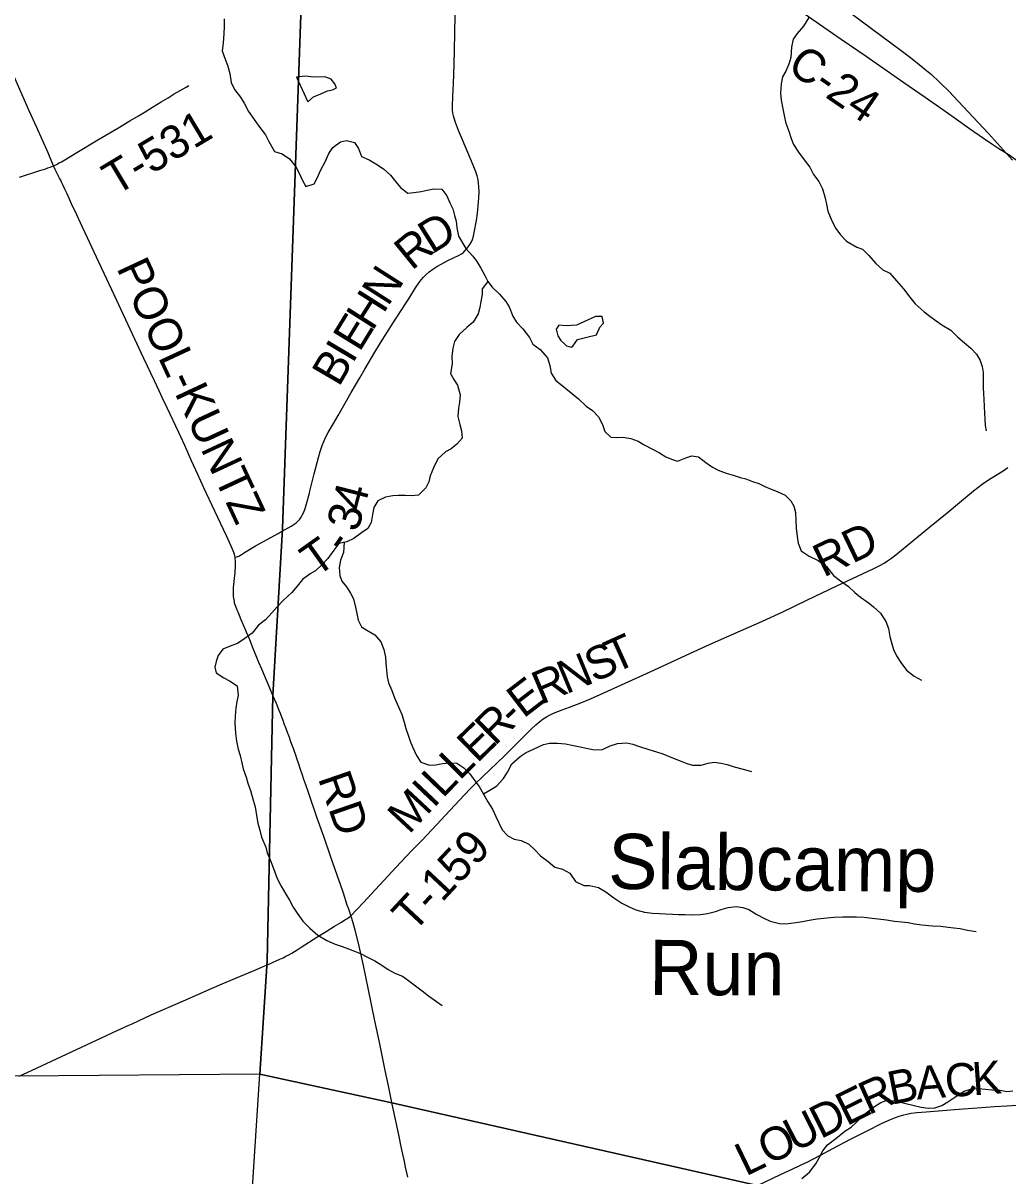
# Model space of a CAD drawing. Extents: x 1451455 to 1749751, y 218250 to 574981.
# Drawn here: x 1603311 to 1612235, y 349860 to 360306 of the extents above; entities that cross this region are included whole.
import ezdxf

# ---------------------------------------------------------------- set-up
doc = ezdxf.new("R2010")
doc.units = 0
for name, color, linetype in [('GM_X_County_Road', 7, 'Continuous'), ('GM_X_County_Road_Text', 7, 'Continuous'), ('GM_X_Minor_Lake', 7, 'Continuous'), ('GM_X_Minor_River', 7, 'Continuous'), ('GM_X_Minor_River_Text', 7, 'Continuous'), ('GM_X_Rail_Line', 7, 'Continuous'), ('GM_X_Township', 7, 'Continuous'), ('GM_X_Township_Road', 7, 'Continuous'), ('GM_X_Township_Road_Text', 7, 'Continuous')]:
    doc.layers.add(name, color=color, linetype=linetype)

msp = doc.modelspace()

# ---------------------------------------------------------------- linework, layer by layer
at = {"layer": 'GM_X_County_Road'}
for points in [[(1610197, 360528), (1610528, 360297), (1610725, 360161), (1610800, 360108), (1610949, 360007), (1611292, 359769), (1611486, 359635), (1611644, 359523), (1611749, 359450), (1611888, 359352), (1612015, 359264), (1612090, 359211), (1612153, 359170), (1612251, 359109), (1612267, 359098), (1612309, 359066), (1612385, 359004), (1612430, 358965), (1612512, 358889), (1612623, 358783), (1612685, 358728), (1612701, 358715)], [(1603587, 359013), (1603550, 359101), (1603539, 359129), (1603435, 359359), (1603367, 359512), (1603218, 359848)], [(1603279, 358911), (1603464, 358970), (1603485, 358976), (1603507, 358983), (1603536, 358993), (1603555, 359000), (1603587, 359013)]]:
    msp.add_lwpolyline(points, dxfattribs=at)
at = {"layer": 'GM_X_Minor_Lake'}
for points in [[(1605891, 359593), (1605942, 359639), (1606010, 359666), (1606070, 359691), (1606116, 359702), (1606150, 359718), (1606137, 359754), (1606102, 359797), (1606044, 359818), (1605944, 359815), (1605868, 359826), (1605788, 359815)], [(1605788, 359815), (1605891, 359593)], [(1608292, 357380), (1608334, 357438), (1608419, 357461), (1608507, 357480), (1608536, 357552), (1608570, 357587), (1608557, 357648), (1608499, 357648), (1608393, 357600), (1608324, 357569), (1608236, 357564), (1608166, 357569), (1608140, 357533), (1608157, 357473), (1608184, 357429)], [(1608184, 357429), (1608220, 357398), (1608235, 357381), (1608277, 357368), (1608292, 357380)]]:
    msp.add_lwpolyline(points, dxfattribs=at)
at = {"layer": 'GM_X_Minor_River'}
for points in [[(1605132, 360344), (1605133, 360275), (1605130, 360213), (1605123, 360125), (1605114, 360053), (1605143, 359979), (1605164, 359924), (1605183, 359850), (1605196, 359768), (1605227, 359703), (1605282, 359636), (1605315, 359580), (1605354, 359505), (1605405, 359432), (1605446, 359373), (1605507, 359294), (1605538, 359234), (1605589, 359143), (1605657, 359122), (1605724, 359077), (1605781, 359002), (1605810, 358951), (1605841, 358887), (1605874, 358826), (1605948, 358849), (1605977, 358901), (1606008, 358975), (1606049, 359048), (1606082, 359124)], [(1610430, 360355), (1610381, 360278), (1610326, 360213), (1610289, 360161), (1610274, 360089), (1610269, 359995), (1610250, 359935), (1610223, 359870), (1610192, 359818), (1610179, 359754), (1610174, 359670), (1610179, 359606), (1610194, 359529), (1610211, 359453), (1610222, 359399), (1610251, 359326), (1610272, 359260), (1610292, 359205), (1610337, 359135), (1610389, 359066), (1610439, 359001), (1610474, 358934), (1610521, 358871), (1610556, 358805), (1610577, 358732), (1610592, 358664), (1610603, 358602), (1610638, 358515), (1610675, 358446), (1610718, 358388), (1610771, 358329), (1610866, 358275)], [(1606082, 359124), (1606119, 359179), (1606188, 359230), (1606240, 359242), (1606315, 359225), (1606351, 359170), (1606378, 359097), (1606447, 359066), (1606508, 359031), (1606576, 358986), (1606641, 358929), (1606686, 358871), (1606733, 358812), (1606798, 358765), (1606851, 358770), (1606919, 358779), (1606973, 358792), (1607033, 358804), (1607105, 358802), (1607150, 358740), (1607179, 358677), (1607204, 358623), (1607221, 358562), (1607235, 358512), (1607242, 358450), (1607257, 358376), (1607323, 358262), (1607386, 358195), (1607423, 358145), (1607460, 358086), (1607495, 358019), (1607523, 357965), (1607562, 357914), (1607629, 357851), (1607684, 357784), (1607715, 357734), (1607748, 357651), (1607781, 357595), (1607840, 357536), (1607901, 357457), (1607930, 357398), (1607997, 357347), (1608064, 357274), (1608083, 357204), (1608096, 357135), (1608139, 357067), (1608195, 357022), (1608276, 356956), (1608343, 356901), (1608414, 356836), (1608469, 356797), (1608526, 356738), (1608561, 356670), (1608581, 356605), (1608638, 356554), (1608690, 356552), (1608744, 356555), (1608819, 356542), (1608883, 356519), (1608939, 356486), (1609014, 356445), (1609077, 356412), (1609135, 356375), (1609186, 356354), (1609242, 356337), (1609317, 356366), (1609371, 356386), (1609431, 356377), (1609498, 356324), (1609557, 356283), (1609609, 356256), (1609682, 356229), (1609746, 356210), (1609808, 356189), (1609859, 356176), (1609921, 356153), (1609979, 356134), (1610032, 356106), (1610088, 356083), (1610144, 356062), (1610217, 356029), (1610268, 355978), (1610296, 355928), (1610309, 355871), (1610312, 355799), (1610315, 355729), (1610324, 355655), (1610335, 355594), (1610362, 355524), (1610435, 355477), (1610516, 355438), (1610592, 355382), (1610654, 355301), (1610718, 355252), (1610789, 355201), (1610848, 355146), (1610899, 355103), (1610967, 355056), (1611018, 355016), (1611081, 354959), (1611130, 354884)], [(1610866, 358275), (1610918, 358257), (1610971, 358204), (1611038, 358127), (1611101, 358070), (1611164, 358041), (1611225, 357970), (1611290, 357899), (1611345, 357824), (1611394, 357763), (1611475, 357690), (1611527, 357649), (1611586, 357608), (1611637, 357573), (1611717, 357524), (1611782, 357459), (1611841, 357408), (1611900, 357361), (1611949, 357306), (1611983, 357248), (1612002, 357193), (1612009, 357141), (1612010, 357067), (1612011, 357005), (1612012, 356947), (1612016, 356897), (1612021, 356832), (1612024, 356770), (1612027, 356718), (1612030, 356660), (1612038, 356610)], [(1607523, 357964), (1607472, 357898), (1607471, 357846), (1607460, 357784), (1607449, 357730), (1607433, 357672), (1607390, 357596), (1607331, 357549), (1607262, 357484), (1607221, 357422), (1607204, 357359), (1607197, 357284), (1607198, 357220), (1607185, 357130), (1607214, 357076), (1607248, 357025), (1607272, 356937), (1607265, 356871), (1607255, 356817), (1607250, 356741), (1607267, 356670), (1607282, 356612), (1607289, 356544), (1607242, 356490), (1607190, 356449), (1607137, 356420), (1607068, 356359), (1607031, 356277), (1607000, 356205), (1606986, 356150), (1606961, 356096), (1606894, 356029), (1606826, 356024), (1606772, 356026), (1606712, 356027), (1606660, 356024), (1606594, 356011), (1606526, 355978), (1606489, 355918), (1606476, 355854), (1606465, 355782), (1606436, 355727), (1606376, 355686), (1606307, 355637), (1606245, 355607), (1606173, 355590), (1606126, 355531), (1606071, 355454), (1606018, 355396), (1605961, 355343), (1605911, 355316), (1605844, 355263), (1605794, 355203), (1605747, 355148), (1605668, 355073), (1605611, 355014), (1605566, 354962), (1605506, 354899), (1605443, 354852), (1605386, 354778), (1605321, 354729), (1605253, 354684), (1605201, 354667), (1605122, 354632), (1605077, 354575), (1605059, 354521), (1605048, 354469), (1605061, 354419), (1605129, 354372), (1605180, 354345), (1605251, 354302), (1605260, 354213), (1605247, 354158), (1605239, 354098), (1605232, 354026), (1605231, 353965), (1605237, 353871), (1605246, 353799), (1605261, 353727), (1605277, 353670), (1605294, 353604), (1605305, 353550), (1605332, 353473), (1605347, 353419), (1605370, 353352), (1605397, 353266), (1605414, 353204), (1605429, 353109), (1605438, 353057), (1605455, 352993), (1605472, 352930), (1605509, 352840), (1605524, 352789), (1605549, 352725), (1605572, 352670), (1605592, 352614), (1605613, 352556), (1605648, 352485), (1605693, 352414), (1605726, 352360), (1605757, 352297)], [(1606220, 355602), (1606215, 355508), (1606186, 355440), (1606176, 355372), (1606180, 355300), (1606198, 355249), (1606241, 355199), (1606278, 355140), (1606305, 355088), (1606324, 355015), (1606334, 354957), (1606347, 354897), (1606376, 354836), (1606427, 354805), (1606499, 354762), (1606552, 354701), (1606581, 354629), (1606594, 354561), (1606599, 354508), (1606604, 354442), (1606611, 354384), (1606622, 354328), (1606651, 354259), (1606677, 354191), (1606713, 354112), (1606742, 354040), (1606763, 353971), (1606779, 353913), (1606800, 353854), (1606817, 353800), (1606838, 353748), (1606875, 353671), (1606916, 353608), (1606992, 353581), (1607050, 353584), (1607110, 353596), (1607172, 353603), (1607240, 353600), (1607305, 353557), (1607358, 353504), (1607403, 353439), (1607445, 353388), (1607484, 353320), (1607523, 353249), (1607564, 353182), (1607595, 353118), (1607653, 352997), (1607702, 352942), (1607762, 352913), (1607825, 352900), (1607895, 352865), (1607948, 352814), (1607999, 352761), (1608068, 352708), (1608130, 352659), (1608199, 352640), (1608265, 352603), (1608316, 352528), (1608391, 352493), (1608443, 352492), (1608525, 352475), (1608590, 352436), (1608663, 352379), (1608735, 352332), (1608802, 352299), (1608864, 352270), (1608943, 352249), (1609013, 352240), (1609079, 352237), (1609133, 352234), (1609195, 352233), (1609249, 352230), (1609309, 352228), (1609374, 352225), (1609450, 352230), (1609512, 352237), (1609585, 352256), (1609635, 352273), (1609701, 352294), (1609771, 352301), (1609833, 352292), (1609887, 352275), (1609960, 352228), (1610023, 352195), (1610079, 352170), (1610165, 352147), (1610221, 352146), (1610313, 352157), (1610373, 352166), (1610435, 352177), (1610505, 352190), (1610657, 352204), (1610739, 352209), (1610801, 352208), (1610863, 352209), (1610931, 352204), (1611005, 352195), (1611058, 352190), (1611134, 352181), (1611206, 352170), (1611270, 352163)], [(1611130, 354884), (1611153, 354821), (1611164, 354749), (1611183, 354681), (1611197, 354630), (1611224, 354572), (1611265, 354511), (1611316, 354444), (1611385, 354389), (1611452, 354352)], [(1607482, 353323), (1607540, 353355), (1607605, 353396), (1607663, 353461), (1607700, 353519), (1607741, 353594), (1607816, 353661), (1607870, 353697), (1607935, 353726), (1608027, 353769), (1608081, 353780), (1608153, 353781), (1608225, 353776), (1608283, 353763), (1608373, 353744), (1608428, 353733), (1608490, 353720), (1608562, 353725), (1608631, 353756), (1608697, 353777), (1608781, 353784), (1608835, 353771), (1608896, 353750), (1608980, 353723), (1609049, 353702), (1609107, 353685), (1609195, 353650), (1609264, 353622), (1609326, 353598), (1609377, 353583), (1609455, 353582), (1609518, 353601), (1609574, 353608), (1609637, 353601), (1609691, 353588), (1609755, 353567), (1609835, 353546), (1609910, 353525)], [(1605757, 352297), (1605794, 352241), (1605845, 352170), (1605908, 352105), (1605983, 352041), (1606062, 351994), (1606140, 351961), (1606203, 351938), (1606259, 351919), (1606313, 351898), (1606374, 351872), (1606426, 351847), (1606497, 351808), (1606563, 351769), (1606618, 351730), (1606680, 351699), (1606749, 351670), (1606803, 351631), (1606854, 351592), (1606927, 351537), (1606984, 351492), (1607056, 351441), (1607107, 351404)], [(1611270, 352163), (1611330, 352156), (1611387, 352145), (1611455, 352136), (1611551, 352127), (1611627, 352122), (1611693, 352113), (1611745, 352108), (1611801, 352101), (1611870, 352088), (1611946, 352075)], [(1610368, 349837), (1610437, 349896), (1610494, 349969), (1610523, 350023), (1610557, 350088), (1610600, 350142), (1610675, 350201), (1610756, 350266), (1610814, 350303), (1610867, 350352), (1610950, 350431), (1611025, 350488), (1611083, 350525), (1611133, 350543), (1611215, 350541), (1611311, 350518), (1611372, 350501), (1611450, 350482), (1611512, 350473), (1611572, 350478), (1611636, 350499), (1611691, 350531), (1611771, 350585), (1611838, 350629), (1611906, 350650), (1611968, 350653), (1612032, 350648), (1612090, 350639), (1612166, 350636), (1612225, 350625), (1612279, 350632)]]:
    msp.add_lwpolyline(points, dxfattribs=at)
at = {"layer": 'GM_X_Rail_Line'}
msp.add_lwpolyline([(1610148, 360891), (1611254, 360067), (1611339, 360002), (1611413, 359945), (1611483, 359888), (1611541, 359839), (1611612, 359775), (1611701, 359687), (1611784, 359598), (1612058, 359304), (1612276, 359064)], dxfattribs=at)
at = {"layer": 'GM_X_Township'}
for points in [[(1589266, 374523), (1593113, 374425), (1593734, 374365), (1594394, 374306), (1596599, 374241), (1603265, 374179), (1604029, 374172), (1606320, 374160), (1606212, 372064), (1606046, 366486), (1605937, 363445), (1605827, 360380), (1605661, 355725), (1605575, 354213), (1605521, 351809), (1605455, 350781), (1603272, 350763), (1598608, 350849), (1593160, 350921), (1589064, 350981)], [(1609965, 349773), (1606653, 350524), (1605455, 350781), (1605521, 351809), (1605575, 354213), (1605661, 355725), (1605827, 360380), (1605937, 363445), (1606046, 366486), (1606212, 372064), (1606320, 374160), (1613116, 374096), (1613626, 374093), (1620148, 374148)], [(1605120, 345606), (1605455, 350781), (1603272, 350763), (1598608, 350849), (1593160, 350921), (1589064, 350981), (1586389, 351019), (1579334, 351137), (1578283, 351155), (1577479, 348702)], [(1605120, 345606), (1605455, 350781), (1606653, 350524), (1609965, 349773)]]:
    msp.add_lwpolyline(points, dxfattribs=at)
at = {"layer": 'GM_X_Township_Road'}
for points in [[(1607213, 359838), (1607219, 360051), (1607222, 360228), (1607232, 360648), (1607240, 360797)], [(1605910, 356065), (1605948, 356221), (1605987, 356370), (1606003, 356423), (1606022, 356479), (1606036, 356516), (1606054, 356557), (1606074, 356595), (1606123, 356677), (1606166, 356751), (1606284, 356959), (1606361, 357092), (1606409, 357170), (1606498, 357323), (1606550, 357410), (1606664, 357590), (1606816, 357824), (1606868, 357907), (1606899, 357954), (1606919, 357980), (1606940, 358005), (1606964, 358027), (1606991, 358051), (1607025, 358076), (1607061, 358099), (1607106, 358126), (1607161, 358155), (1607261, 358203), (1607284, 358216), (1607301, 358228), (1607315, 358241), (1607335, 358265), (1607354, 358290), (1607365, 358309), (1607374, 358325), (1607383, 358346), (1607391, 358374), (1607399, 358409), (1607418, 358516), (1607428, 358583), (1607435, 358651), (1607441, 358722), (1607443, 358780), (1607442, 358822), (1607438, 358858), (1607433, 358887), (1607424, 358922), (1607413, 358957), (1607389, 359018), (1607292, 359247), (1607257, 359332), (1607229, 359405), (1607216, 359443), (1607210, 359465), (1607206, 359490), (1607203, 359520), (1607202, 359556), (1607205, 359641), (1607211, 359762), (1607213, 359838)], [(1603587, 359013), (1603614, 359026), (1603639, 359039), (1603659, 359050), (1603688, 359067), (1603798, 359134), (1603989, 359249), (1604170, 359355), (1604277, 359419), (1604356, 359465), (1604418, 359502), (1604484, 359544), (1604562, 359593), (1604624, 359630), (1604680, 359664), (1604733, 359695), (1604760, 359710), (1604788, 359726), (1604813, 359740)], [(1605232, 355466), (1605229, 355479), (1605225, 355493), (1605220, 355508), (1605214, 355524), (1605206, 355545), (1605196, 355567), (1605153, 355659), (1605048, 355885), (1604950, 356096), (1604895, 356215), (1604838, 356341), (1604775, 356478), (1604722, 356595), (1604615, 356820), (1604572, 356912), (1604543, 356975), (1604501, 357064), (1604404, 357268), (1604222, 357663), (1604115, 357890), (1603977, 358184), (1603873, 358404), (1603848, 358457), (1603779, 358607), (1603760, 358648), (1603732, 358709), (1603709, 358760), (1603690, 358801), (1603672, 358840), (1603659, 358865), (1603652, 358882), (1603642, 358902), (1603624, 358938), (1603602, 358979), (1603587, 359013)], [(1606282, 352216), (1606395, 352339), (1606689, 352656), (1606834, 352808), (1606929, 352907), (1607266, 353266), (1607363, 353368), (1607407, 353412), (1607607, 353603), (1607672, 353668), (1607740, 353734), (1607802, 353797), (1607915, 353907), (1607958, 353948), (1607993, 353977), (1608024, 354001), (1608055, 354021), (1608080, 354035), (1608116, 354052), (1608195, 354083), (1608263, 354109), (1608364, 354147), (1608452, 354183), (1608539, 354221), (1608734, 354309), (1609025, 354444), (1609360, 354597), (1609497, 354659), (1609611, 354711), (1610010, 354888), (1610195, 354972), (1610414, 355076), (1610683, 355206), (1611013, 355361), (1611074, 355392), (1611112, 355412), (1611145, 355433), (1611180, 355458), (1611218, 355488), (1611527, 355743), (1611683, 355869), (1611796, 355963), (1611924, 356067), (1612001, 356127), (1612049, 356162), (1612082, 356183), (1612192, 356249), (1612235, 356279)], [(1605632, 355688), (1605741, 355749), (1605766, 355765), (1605784, 355779), (1605803, 355797), (1605817, 355811), (1605830, 355830), (1605844, 355852), (1605855, 355876), (1605866, 355907), (1605880, 355951), (1605905, 356046), (1605910, 356065)], [(1605232, 355466), (1605247, 355470), (1605256, 355473), (1605266, 355477), (1605276, 355483), (1605289, 355490), (1605333, 355518), (1605418, 355568), (1605621, 355682), (1605632, 355688)], [(1605575, 354213), (1605547, 354280), (1605474, 354451), (1605447, 354512), (1605422, 354574), (1605399, 354631), (1605380, 354678), (1605364, 354718), (1605352, 354747), (1605341, 354773), (1605328, 354803), (1605309, 354851), (1605288, 354900), (1605273, 354938), (1605260, 354968), (1605251, 354988), (1605244, 355006), (1605239, 355020), (1605233, 355034), (1605228, 355051), (1605225, 355066), (1605222, 355080), (1605219, 355095), (1605218, 355110), (1605216, 355127), (1605216, 355143), (1605216, 355157), (1605216, 355172), (1605217, 355193), (1605219, 355217), (1605223, 355248), (1605232, 355328), (1605234, 355350), (1605236, 355371), (1605236, 355390), (1605236, 355407), (1605236, 355423), (1605236, 355436), (1605234, 355450), (1605232, 355464), (1605232, 355466)], [(1606282, 352216), (1606274, 352241), (1606262, 352277), (1606248, 352315), (1606213, 352422), (1606189, 352492), (1606157, 352587), (1606122, 352688), (1606094, 352768), (1606035, 352936), (1606016, 352992), (1605998, 353044), (1605977, 353103), (1605893, 353343), (1605872, 353404), (1605856, 353452), (1605839, 353500), (1605825, 353544), (1605809, 353592), (1605792, 353643), (1605781, 353674), (1605769, 353706), (1605760, 353733), (1605752, 353755), (1605737, 353795), (1605721, 353841), (1605707, 353877), (1605691, 353921), (1605677, 353958), (1605667, 353986), (1605656, 354017), (1605643, 354050), (1605632, 354078), (1605622, 354103), (1605606, 354140), (1605575, 354213)], [(1605485, 351757), (1605516, 351771), (1605553, 351786), (1605578, 351797), (1605605, 351809), (1605636, 351824), (1605666, 351838), (1605691, 351851), (1605718, 351865), (1605745, 351880), (1605769, 351895), (1605795, 351910), (1605832, 351933), (1605972, 352024), (1606056, 352076), (1606134, 352123), (1606197, 352161), (1606227, 352180), (1606245, 352191), (1606265, 352205), (1606282, 352216)], [(1606656, 350510), (1606622, 350676), (1606593, 350816), (1606542, 351057), (1606499, 351266), (1606437, 351561), (1606394, 351767), (1606349, 351968), (1606321, 352087), (1606306, 352141), (1606290, 352193), (1606282, 352216)], [(1604298, 351239), (1604472, 351319), (1604763, 351447), (1605025, 351562), (1605114, 351600), (1605244, 351655), (1605391, 351717), (1605474, 351752), (1605485, 351757)], [(1603272, 350763), (1603310, 350780), (1603568, 350901), (1603930, 351069), (1604162, 351177), (1604269, 351226), (1604298, 351239)], [(1606796, 349850), (1606788, 349888), (1606777, 349940), (1606767, 349990), (1606747, 350085), (1606732, 350154), (1606726, 350186), (1606718, 350219), (1606707, 350274), (1606667, 350456), (1606656, 350510)], [(1610409, 349982), (1610473, 350015), (1610537, 350048), (1610649, 350108), (1610808, 350193), (1610952, 350266), (1611096, 350337), (1611171, 350371), (1611216, 350390), (1611250, 350403), (1611291, 350415), (1611320, 350421), (1611358, 350428), (1611410, 350434), (1611495, 350441), (1611643, 350453), (1611751, 350461), (1611957, 350478), (1612114, 350489), (1612225, 350497), (1612323, 350502)], [(1609965, 349773), (1610174, 349872), (1610287, 349925), (1610408, 349982), (1610409, 349982)]]:
    msp.add_lwpolyline(points, dxfattribs=at)

# ---------------------------------------------------------------- texts
at = {"layer": 'GM_X_County_Road_Text'}
msp.add_text('C-24', height=300, rotation=325.4575, dxfattribs=at).set_placement((1610222, 359880))
at = {"layer": 'GM_X_Minor_River_Text'}
for s, rotation, p in [('Slabcamp', 359.4418, (1608611, 352462)), ('Run', 359.7874, (1608983, 351500))]:
    msp.add_text(s, height=500, rotation=rotation, dxfattribs=at).set_placement(p)
at = {"layer": 'GM_X_Township_Road_Text'}
for s, rotation, p in [('T-531', 30.9208, (1604149, 358738)), ('D', 31.9359, (1607015, 358208)), ('R', 39.1224, (1606832, 358058)), ('POOL-KUNTZ', 294.9975, (1604153, 358088)), ('N', 57.5254, (1606617, 357731)), ('H', 57.6204, (1606476, 357508)), ('E', 58.4225, (1606359, 357318)), ('B', 59.5851, (1606172, 357001)), ('I', 59.1929, (1606296, 357213)), ('4', 75.4761, (1606396, 355872)), ('3', 74.0554, (1606343, 355686)), ('RD', 25.6765, (1610564, 355280)), ('T', 35.4864, (1605965, 355279)), ('-', 54.8837, (1606225, 355487)), ('T', 24.2644, (1608669, 354411)), ('S', 24.1183, (1608484, 354328)), ('N', 22.4627, (1608231, 354223)), ('R', 22.9933, (1608005, 354128)), ('E', 37.457, (1607844, 354001)), ('R', 44.2259, (1607585, 353750)), ('-', 43.6034, (1607761, 353922)), ('E', 44.3394, (1607425, 353594)), ('L', 44.9909, (1607267, 353436)), ('RD', 289.054, (1605980, 353465)), ('L', 46.1743, (1607113, 353275)), ('I', 46.6865, (1607029, 353186)), ('M', 47.0148, (1606807, 352948)), ('T-159', 46.9887, (1606848, 352056)), ('C', 4.1857, (1611674, 350572)), ('K', 4.1837, (1611920, 350590)), ('B', 11.4313, (1611179, 350504)), ('A', 4.4085, (1611411, 350552)), ('E', 26.3561, (1610773, 350310)), ('R', 24.2167, (1610971, 350409)), ('D', 26.754, (1610538, 350192)), ('U', 26.7757, (1610302, 350073)), ('O', 26.7602, (1610066, 349954)), ('L', 25.8041, (1609859, 349854))]:
    msp.add_text(s, height=300, rotation=rotation, dxfattribs=at).set_placement(p)

doc.saveas('drawing.dxf')
